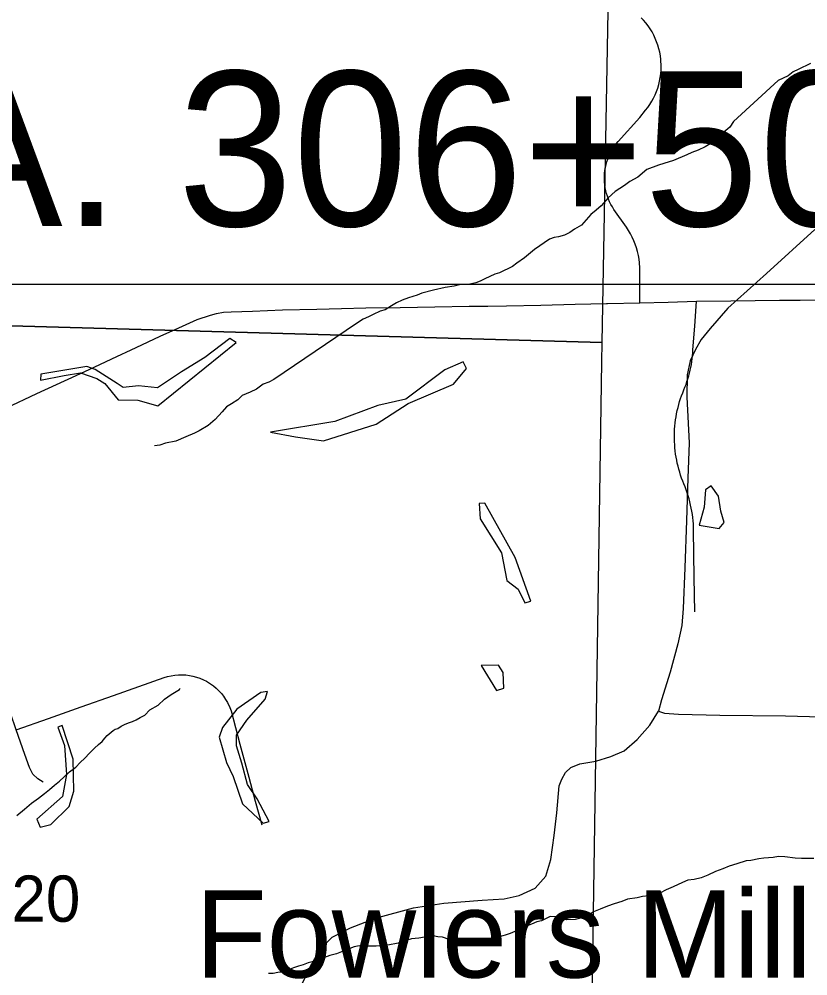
# Model space of a CAD drawing. Extents: x -6.1 to 38, y -7.7 to 22.
# Drawn here: x 2.73 to 3.444, y 16.475 to 17.34 of the extents above; entities that cross this region are included whole.
import ezdxf

# ---------------------------------------------------------------- set-up
doc = ezdxf.new("R2010")
doc.units = 0
for name, color, linetype in [('GM_X_Corporation', 7, 'Continuous'), ('GM_X_Minor_Lake', 7, 'Continuous'), ('GM_X_Minor_River', 7, 'Continuous'), ('GM_X_Section_Text', 7, 'Continuous'), ('GM_X_Township_Road', 7, 'Continuous'), ('GM_X_Unincorporated_Text', 7, 'Continuous'), ('SH_Text', 7, 'Continuous')]:
    doc.layers.add(name, color=color, linetype=linetype)

msp = doc.modelspace()

# ---------------------------------------------------------------- linework, layer by layer
at = {"layer": 'GM_X_Corporation'}
for points in [[(3.27494, 18.04606), (3.26971, 17.73075), (3.25731, 17.04745), (2.28477, 17.07512), (2.32853, 18.07616)], [(2.28477, 17.07512), (3.25731, 17.04745), (3.25716, 17.0301), (3.24834, 16.45211), (3.24267, 16.03673), (2.23638, 16.06946)]]:
    msp.add_lwpolyline(points, close=True, dxfattribs=at)
at = {"layer": 'GM_X_Minor_Lake'}
for points in [[(2.74965, 17.01363), (2.77116, 17.01789), (2.78589, 17.02022), (2.80065, 17.01498), (2.80785, 17.01046), (2.82001, 16.99573), (2.83777, 16.99542), (2.85593, 16.9902), (2.92668, 17.04771), (2.921, 17.0511)], [(2.921, 17.0511), (2.89841, 17.03396), (2.87732, 17.02098), (2.85547, 17.00649), (2.83846, 17.00831), (2.82449, 17.00674), (2.81918, 17.01051), (2.7991, 17.02331), (2.79153, 17.02593), (2.75, 17.01893), (2.74965, 17.01363)], [(2.95768, 16.96636), (2.98037, 16.96229), (3.0057, 16.95861), (3.05323, 16.97358), (3.08224, 16.99228), (3.12333, 17.00988), (3.13498, 17.02395), (3.13193, 17.03)], [(3.13193, 17.03), (3.11534, 17.02273), (3.07995, 16.99644), (3.05466, 16.99064), (3.01582, 16.97608), (2.95768, 16.96636)], [(3.35614, 16.918), (3.35125, 16.9142), (3.34981, 16.89865), (3.34535, 16.88234), (3.3635, 16.87938)], [(3.3635, 16.87938), (3.36801, 16.88471), (3.36494, 16.89492), (3.36299, 16.90856), (3.35614, 16.918)], [(3.19304, 16.81348), (3.17887, 16.85321), (3.15143, 16.90237), (3.14652, 16.90197)], [(3.14652, 16.90197), (3.14735, 16.88795), (3.16676, 16.85733), (3.17142, 16.83234), (3.18166, 16.82442), (3.18776, 16.81194), (3.19304, 16.81348)], [(3.16886, 16.73493), (3.16804, 16.74895), (3.16385, 16.75575), (3.14836, 16.75531)], [(3.14836, 16.75531), (3.16207, 16.73263), (3.16886, 16.73493)], [(2.95503, 16.73176), (2.94899, 16.73098), (2.92715, 16.71573), (2.91438, 16.69938), (2.9114, 16.69065), (2.91794, 16.66756), (2.92404, 16.65508), (2.93247, 16.6301), (2.95107, 16.61275)], [(2.95107, 16.61275), (2.95635, 16.61428), (2.94568, 16.63471), (2.93692, 16.64756), (2.93192, 16.66686), (2.92693, 16.68276), (2.92689, 16.69223), (2.93626, 16.70591), (2.9528, 16.72493), (2.95503, 16.73176)], [(2.74627, 16.61644), (2.74933, 16.60925), (2.75914, 16.61157), (2.77569, 16.62793), (2.77978, 16.64159), (2.77926, 16.67077), (2.76929, 16.70105), (2.76552, 16.69952)], [(2.76552, 16.69952), (2.77127, 16.68287), (2.77328, 16.65673), (2.7696, 16.637), (2.74627, 16.61644)]]:
    msp.add_lwpolyline(points, dxfattribs=at)
at = {"layer": 'GM_X_Minor_River'}
for points in [[(3.44611, 17.30002), (3.4348, 17.29466), (3.43028, 17.29237), (3.42576, 17.28894), (3.42124, 17.28665), (3.41672, 17.28473), (3.37647, 17.24742), (3.37309, 17.24248), (3.36782, 17.23792), (3.36482, 17.23411), (3.35729, 17.2284), (3.35088, 17.22458), (3.34448, 17.22152), (3.33882, 17.2196), (3.3343, 17.21731), (3.32223, 17.21233), (3.31355, 17.20964), (3.30865, 17.2081), (3.29809, 17.20427), (3.28981, 17.19704), (3.28265, 17.19322), (3.27775, 17.18979)], [(3.27775, 17.18979), (3.26947, 17.18407), (3.26307, 17.17835), (3.25668, 17.17113), (3.25217, 17.16732), (3.24728, 17.16351), (3.23901, 17.15362), (3.23261, 17.15018), (3.22846, 17.14713), (3.22356, 17.14484), (3.21828, 17.1433), (3.21413, 17.14253), (3.20998, 17.14099), (3.19642, 17.13184), (3.18739, 17.12422), (3.18061, 17.11927), (3.17647, 17.11622), (3.16479, 17.11049), (3.16064, 17.10933), (3.15611, 17.10742), (3.15159, 17.10512), (3.14744, 17.10321), (3.14329, 17.10168), (3.13801, 17.10052), (3.12857, 17.09972), (3.12366, 17.09856), (3.11573, 17.09739), (3.10517, 17.09508), (3.0946, 17.09238), (3.09045, 17.09047), (3.08253, 17.08816), (3.07687, 17.08586), (3.07159, 17.08357), (3.06707, 17.08089), (3.06143, 17.07708), (3.0569, 17.07592), (3.05049, 17.07287), (3.04634, 17.07095), (3.04144, 17.06866), (3.03541, 17.06485), (2.96085, 17.01413), (2.95632, 17.01184), (2.95105, 17.00992), (2.94502, 17.00535), (2.93937, 17.00267), (2.9322, 16.99961), (2.92807, 16.9958), (2.92242, 16.99199), (2.9179, 16.98931), (2.91414, 16.98475), (2.90775, 16.9779), (2.90135, 16.97257), (2.89306, 16.96761), (2.88892, 16.9657), (2.881, 16.96225), (2.87195, 16.95843), (2.86289, 16.95649), (2.85761, 16.95458), (2.8527, 16.95418)], [(2.72844, 16.61965), (2.73522, 16.62543), (2.74162, 16.63081), (2.74803, 16.63544), (2.7533, 16.63967), (2.75782, 16.64314), (2.76234, 16.64699), (2.76686, 16.65083), (2.771, 16.65468), (2.77588, 16.65929), (2.78154, 16.66353), (2.78567, 16.66775), (2.78981, 16.6716), (2.79393, 16.6762), (2.79845, 16.68043), (2.80221, 16.68388), (2.8056, 16.68658), (2.80785, 16.68964), (2.8101, 16.69195), (2.81349, 16.69502), (2.81537, 16.69656), (2.81725, 16.69772), (2.81953, 16.69851), (2.82255, 16.70044), (2.82557, 16.70199), (2.82935, 16.70354), (2.83276, 16.70472), (2.83616, 16.70627), (2.83994, 16.70821), (2.8441, 16.71054), (2.84861, 16.71514), (2.85616, 16.7194), (2.8618, 16.72478), (2.86783, 16.72902), (2.87538, 16.73366), (2.87575, 16.73442), (2.87614, 16.73443)], [(3.4492, 16.58072), (3.43786, 16.58068), (3.4322, 16.58103), (3.42275, 16.58213), (3.41708, 16.58249), (3.41217, 16.58171), (3.40386, 16.58091), (3.39933, 16.58052), (3.39216, 16.57897), (3.388, 16.57857), (3.37932, 16.57588), (3.37254, 16.57396), (3.36688, 16.57128), (3.36009, 16.56898), (3.35331, 16.56554), (3.34727, 16.56324), (3.34086, 16.5617), (3.33519, 16.5613), (3.33029, 16.559), (3.322, 16.55518), (3.31558, 16.5525), (3.30993, 16.54944), (3.30465, 16.54791), (3.29974, 16.54713), (3.29408, 16.54635)], [(3.29408, 16.54635), (3.28917, 16.54519), (3.28049, 16.54402), (3.27559, 16.54172), (3.26842, 16.53979), (3.26238, 16.5375), (3.25597, 16.53481), (3.24994, 16.53252), (3.2458, 16.52985), (3.24127, 16.52756), (3.23335, 16.52563), (3.22579, 16.52522), (3.21634, 16.52783), (3.21067, 16.52818), (3.20275, 16.52436), (3.1986, 16.52358), (3.1937, 16.52129), (3.18842, 16.51937), (3.18427, 16.51784), (3.17861, 16.51478), (3.17447, 16.51287), (3.16994, 16.51134), (3.16579, 16.51018), (3.16051, 16.50864), (3.15636, 16.50825), (3.14691, 16.50821), (3.1371, 16.50514), (3.12767, 16.5032), (3.12387, 16.50584), (3.11933, 16.50734), (3.11328, 16.50959), (3.10912, 16.50995), (3.10496, 16.51069), (3.10043, 16.51029), (3.09175, 16.50874), (3.08533, 16.50795), (3.08118, 16.5068), (3.07589, 16.50488), (3.07175, 16.50373), (3.06533, 16.50256), (3.06004, 16.50216), (3.05324, 16.50138), (3.04229, 16.50133), (3.03775, 16.50169), (3.03322, 16.50091), (3.02493, 16.49747), (3.01738, 16.4944), (3.01135, 16.49286), (3.00079, 16.48903), (2.99664, 16.48749), (2.99173, 16.48634), (2.98721, 16.48442), (2.98306, 16.48327), (2.97853, 16.48174), (2.97249, 16.47944), (2.96835, 16.4779), (2.96419, 16.47751), (2.96004, 16.47673), (2.95588, 16.47671)]]:
    msp.add_lwpolyline(points, dxfattribs=at)
at = {"layer": 'GM_X_Township_Road'}
for points in [[(3.29176, 17.0834), (3.29167, 17.09932), (3.29158, 17.11523), (3.29135, 17.1196), (3.29098, 17.12304), (3.29041, 17.12646), (3.28965, 17.12985), (3.28871, 17.13319), (3.28762, 17.13647), (3.28634, 17.13969), (3.28492, 17.14284), (3.28331, 17.14593), (3.28156, 17.14891), (3.27967, 17.1518), (3.2683, 17.16806), (3.26688, 17.17029), (3.2656, 17.17259), (3.26442, 17.17496), (3.26338, 17.17739), (3.26243, 17.17986), (3.26163, 17.18238), (3.26096, 17.18493), (3.26045, 17.18753), (3.26007, 17.19014), (3.25983, 17.19278), (3.25969, 17.19541), (3.25988, 17.20069), (3.26017, 17.20332), (3.26065, 17.20592), (3.26121, 17.2085), (3.26193, 17.21104), (3.26273, 17.21355), (3.26373, 17.21601), (3.26482, 17.21841), (3.26605, 17.22075), (3.26738, 17.22304), (3.26885, 17.22524), (3.27041, 17.22736), (3.27217, 17.2295), (3.29176, 17.25127), (3.29687, 17.25773), (3.29886, 17.26033), (3.30076, 17.26303), (3.30246, 17.26583), (3.30407, 17.2687), (3.3055, 17.27167), (3.30673, 17.2747), (3.30787, 17.27779), (3.30882, 17.28094), (3.30958, 17.28412), (3.31019, 17.28736), (3.31062, 17.29061), (3.31091, 17.29388), (3.31101, 17.29716), (3.31072, 17.30373), (3.3103, 17.30699), (3.30968, 17.31022), (3.30898, 17.31342), (3.30803, 17.31658), (3.30694, 17.31969), (3.30571, 17.32272), (3.30429, 17.32569), (3.30273, 17.3286), (3.30102, 17.3314), (3.29918, 17.33411), (3.29719, 17.33674), (3.29511, 17.33923), (3.29289, 17.34128)], [(3.44999, 17.14991), (3.40618, 17.11017), (3.37123, 17.07857), (3.35542, 17.06037), (3.34728, 17.05031), (3.34202, 17.04122), (3.33723, 17.03116), (3.3346, 17.01847), (3.33436, 16.99812), (3.33627, 16.9567), (3.33507, 16.92486), (3.33388, 16.88656), (3.33244, 16.8437), (3.33077, 16.80684), (3.32962, 16.7915), (3.32598, 16.77499), (3.31904, 16.74938), (3.31137, 16.72424), (3.3085, 16.71418)], [(3.26149, 17.08276), (3.26247, 17.08278), (3.29176, 17.0834), (3.31731, 17.08419), (3.34286, 17.08498), (3.37393, 17.08531), (3.39605, 17.08555), (3.41817, 17.0858), (3.43666, 17.08602), (3.45515, 17.08624), (3.47826, 17.08703), (3.50137, 17.08782), (3.53243, 17.08836), (3.55842, 17.0888), (3.58441, 17.08924), (3.60823, 17.09037), (3.63205, 17.09149)], [(2.71825, 16.98827), (2.74644, 17.00133), (2.76423, 17.00957), (2.78203, 17.01782), (2.79813, 17.02536), (2.81424, 17.03289), (2.83614, 17.04315), (2.85804, 17.0534), (2.87471, 17.06089), (2.89138, 17.06838), (2.90337, 17.07222), (2.90878, 17.07372), (2.91529, 17.07496), (2.92225, 17.07534), (2.94129, 17.07604), (2.96869, 17.07704), (2.99975, 17.07782), (3.0219, 17.07838), (3.04406, 17.07894), (3.07512, 17.0794), (3.10618, 17.07987), (3.13724, 17.08033), (3.15415, 17.08059), (3.17106, 17.08084), (3.20212, 17.0815), (3.23318, 17.08216), (3.26149, 17.08276)], [(3.34142, 16.80385), (3.34098, 16.83491), (3.34068, 16.85634), (3.34037, 16.87776), (3.34027, 16.88063), (3.34013, 16.8835), (3.3399, 16.88635), (3.33957, 16.88921), (3.33924, 16.89205), (3.33876, 16.89488), (3.33824, 16.8977), (3.33768, 16.9005), (3.33702, 16.9033), (3.33631, 16.90607), (3.3355, 16.90882), (3.3346, 16.91156), (3.33366, 16.91427), (3.33266, 16.91696), (3.33158, 16.91962), (3.33053, 16.92223), (3.32954, 16.92486), (3.32864, 16.92753), (3.32779, 16.93022), (3.32698, 16.93293), (3.32628, 16.93565), (3.32562, 16.93841), (3.32505, 16.94117), (3.32453, 16.94394), (3.3241, 16.94672), (3.32373, 16.94952), (3.32344, 16.95233), (3.32326, 16.95513), (3.32311, 16.95795), (3.32302, 16.96077), (3.32321, 16.96921), (3.32345, 16.97204), (3.32374, 16.97484), (3.32412, 16.97763), (3.32455, 16.98042), (3.32502, 16.98319), (3.32559, 16.98595), (3.32626, 16.9887), (3.32697, 16.99142), (3.32773, 16.99413), (3.32858, 16.99682), (3.32953, 16.99949), (3.33048, 17.00213), (3.33157, 17.00474), (3.33256, 17.00721), (3.33351, 17.00971), (3.33437, 17.01222), (3.33517, 17.01475), (3.33594, 17.01731), (3.3366, 17.01988), (3.33726, 17.02247), (3.33779, 17.02507), (3.33831, 17.02769), (3.33873, 17.03031), (3.33907, 17.03295), (3.3394, 17.0356), (3.33964, 17.03824), (3.33978, 17.0409), (3.3415, 17.06246), (3.34286, 17.08498)], [(2.75208, 16.64968), (2.74739, 16.65274), (2.7429, 16.6571), (2.73984, 16.66309), (2.73554, 16.67495), (2.72776, 16.69717), (2.72253, 16.71211), (2.7173, 16.72705), (2.71206, 16.74219), (2.70682, 16.75733), (2.70363, 16.76795), (2.70252, 16.77602), (2.702, 16.78006), (2.70192, 16.7897), (2.70163, 16.81194), (2.70135, 16.83418), (2.701, 16.86525), (2.70072, 16.89097), (2.70043, 16.9167), (2.70008, 16.94437), (2.69972, 16.97205), (2.69965, 16.98221)], [(2.72776, 16.69717), (2.75706, 16.70751), (2.78635, 16.71785), (2.81565, 16.72819), (2.83859, 16.73628), (2.86153, 16.74438), (2.86466, 16.74535), (2.86788, 16.74609), (2.87115, 16.74661), (2.87446, 16.74691), (2.88105, 16.7468), (2.88437, 16.7464), (2.88759, 16.74576), (2.89081, 16.74491), (2.89394, 16.74384), (2.89697, 16.74255), (2.89991, 16.74106), (2.90346, 16.7389), (2.90611, 16.73695), (2.90867, 16.73483), (2.91104, 16.73253), (2.91326, 16.73008), (2.9153, 16.72748), (2.91715, 16.72474), (2.91881, 16.72187), (2.92089, 16.71738), (2.92202, 16.71428), (2.93011, 16.68428), (2.93819, 16.65428), (2.94398, 16.63276), (2.94978, 16.61124)], [(2.96799, 16.42835), (2.99399, 16.48341), (3.00278, 16.49937), (3.01343, 16.5096), (3.03001, 16.51799), (3.05272, 16.52679), (3.0869, 16.5362), (3.11432, 16.5403), (3.14911, 16.54296), (3.16917, 16.54419), (3.18247, 16.54726), (3.1972, 16.55381), (3.20662, 16.56486), (3.21133, 16.5798), (3.21419, 16.60149), (3.21659, 16.6221), (3.21867, 16.64641), (3.22115, 16.65265), (3.22447, 16.65864), (3.22925, 16.66295), (3.23739, 16.6663), (3.252, 16.66893), (3.26553, 16.67294), (3.27762, 16.67803), (3.28935, 16.68833), (3.30084, 16.70149), (3.3085, 16.71418), (3.31394, 16.71221), (3.32659, 16.71134), (3.36404, 16.71036), (3.42342, 16.70987), (3.48854, 16.70796)]]:
    msp.add_lwpolyline(points, dxfattribs=at)
at = {"layer": 'SH_Text'}
msp.add_lwpolyline([(2.22089, 17.76448), (4.05377, 17.76448), (4.05377, 17.09999), (2.22089, 17.09999)], close=True, dxfattribs=at)

# ---------------------------------------------------------------- texts
at = {"layer": 'GM_X_Section_Text'}
msp.add_text('20', height=0.041856, rotation=0.00001, dxfattribs=at).set_placement((2.72344, 16.52351))
at = {"layer": 'GM_X_Unincorporated_Text'}
msp.add_text('Fowlers Mill', height=0.0789773, rotation=0.00001, dxfattribs=at).set_placement((2.88986, 16.47309))
at = {"layer": 'SH_Text'}
msp.add_text('STA. 306+50.00', height=0.1399997, dxfattribs=at).set_placement((2.40563, 17.15302))

doc.saveas('drawing.dxf')
